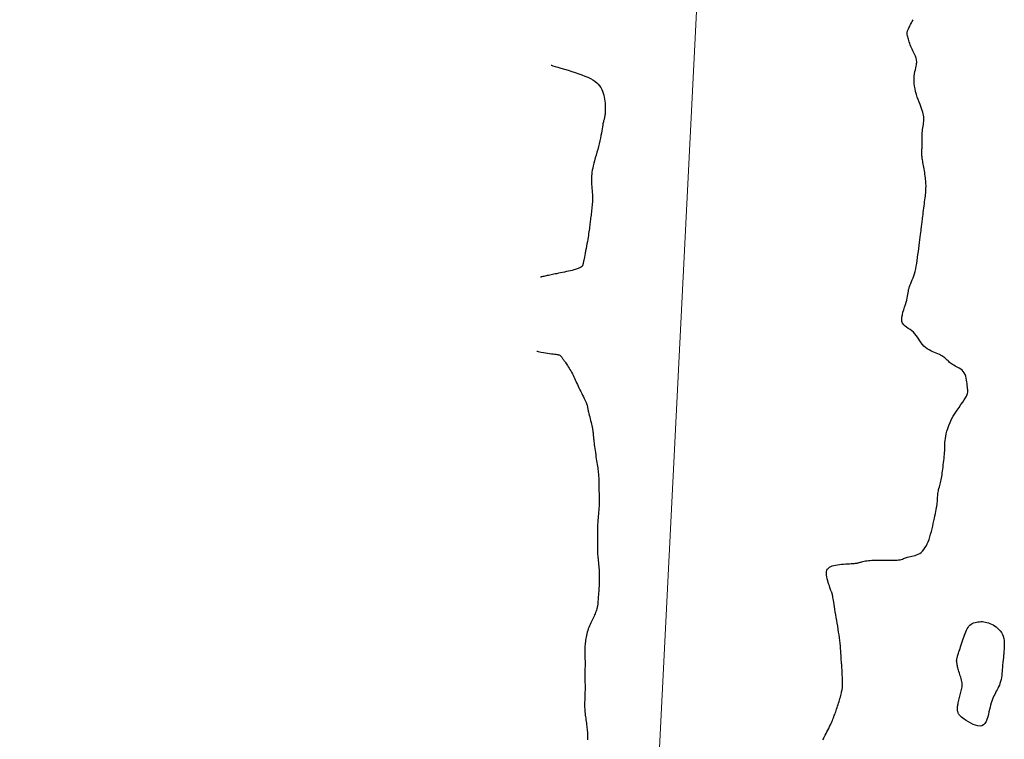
# Model space of a CAD drawing. Header units: millimetres. Extents: x 32690613 to 32693367, y 5343692 to 5344708.
# Tile 511 of 656: x 32692406 to 32692447, y 5344325 to 5344355. Entities that reach past the tile are written whole.
import ezdxf

# ---------------------------------------------------------------- set-up
doc = ezdxf.new("R2010")
doc.units = ezdxf.units.MM
doc.header["$LTSCALE"] = 20
doc.layers.get('0').update_dxf_attribs({"lineweight": 18})
doc.layers.get('Defpoints').update_dxf_attribs({"color": 11, "lineweight": 18})
doc.layers.add('02-DGM_HL_493.00', color=102, linetype='Continuous')
doc.layers.add('02-DGM_HL_493.50', color=112, linetype='Continuous')

# ---------------------------------------------------------------- blocks, each defined once
blk = doc.blocks.new('A$C78070446')
blk.add_line((4469733.773, 5343068.963), (4469667.482, 5342330.093))

msp = doc.modelspace()

# ---------------------------------------------------------------- linework, layer by layer
at = {"layer": '02-DGM_HL_493.00', "elevation": 493, "flags": 128}
for points in [[(32692439.667, 5344324.71), (32692439.688, 5344324.75), (32692439.711, 5344324.794), (32692439.737, 5344324.845), (32692439.767, 5344324.903), (32692439.8, 5344324.967), (32692439.835, 5344325.035), (32692439.872, 5344325.106), (32692439.908, 5344325.178), (32692439.944, 5344325.25), (32692439.978, 5344325.32), (32692440.009, 5344325.386), (32692440.037, 5344325.448), (32692440.062, 5344325.504), (32692440.085, 5344325.558), (32692440.105, 5344325.609), (32692440.124, 5344325.659), (32692440.142, 5344325.708), (32692440.16, 5344325.758), (32692440.179, 5344325.81), (32692440.198, 5344325.864), (32692440.218, 5344325.92), (32692440.238, 5344325.979), (32692440.259, 5344326.039), (32692440.28, 5344326.1), (32692440.3, 5344326.163), (32692440.32, 5344326.226), (32692440.339, 5344326.289), (32692440.358, 5344326.352), (32692440.376, 5344326.414), (32692440.392, 5344326.476), (32692440.407, 5344326.535), (32692440.421, 5344326.591), (32692440.434, 5344326.644), (32692440.445, 5344326.694), (32692440.455, 5344326.738), (32692440.463, 5344326.778), (32692440.469, 5344326.814), (32692440.474, 5344326.849), (32692440.478, 5344326.885), (32692440.48, 5344326.923), (32692440.481, 5344326.966), (32692440.482, 5344327.015), (32692440.481, 5344327.073), (32692440.48, 5344327.14), (32692440.478, 5344327.215), (32692440.475, 5344327.295), (32692440.472, 5344327.378), (32692440.469, 5344327.46), (32692440.465, 5344327.54), (32692440.461, 5344327.614), (32692440.458, 5344327.679), (32692440.454, 5344327.735), (32692440.45, 5344327.783), (32692440.446, 5344327.826), (32692440.442, 5344327.866), (32692440.438, 5344327.906), (32692440.435, 5344327.949), (32692440.431, 5344327.998), (32692440.427, 5344328.055), (32692440.423, 5344328.123), (32692440.419, 5344328.201), (32692440.414, 5344328.288), (32692440.408, 5344328.382), (32692440.401, 5344328.484), (32692440.392, 5344328.59), (32692440.382, 5344328.701), (32692440.369, 5344328.816), (32692440.355, 5344328.932), (32692440.338, 5344329.051), (32692440.32, 5344329.17), (32692440.301, 5344329.29), (32692440.281, 5344329.411), (32692440.261, 5344329.532), (32692440.24, 5344329.651), (32692440.22, 5344329.77), (32692440.201, 5344329.887), (32692440.182, 5344330.001), (32692440.165, 5344330.111), (32692440.148, 5344330.216), (32692440.133, 5344330.313), (32692440.119, 5344330.402), (32692440.106, 5344330.481), (32692440.095, 5344330.549), (32692440.086, 5344330.605), (32692440.077, 5344330.651), (32692440.07, 5344330.687), (32692440.064, 5344330.717), (32692440.058, 5344330.741), (32692440.052, 5344330.761), (32692440.046, 5344330.779), (32692440.039, 5344330.797), (32692440.032, 5344330.817), (32692440.023, 5344330.839), (32692440.014, 5344330.864), (32692440.002, 5344330.894), (32692439.989, 5344330.929), (32692439.974, 5344330.971), (32692439.956, 5344331.019), (32692439.936, 5344331.077), (32692439.914, 5344331.143), (32692439.89, 5344331.216), (32692439.867, 5344331.293), (32692439.846, 5344331.373), (32692439.83, 5344331.453), (32692439.818, 5344331.531), (32692439.814, 5344331.604), (32692439.819, 5344331.671), (32692439.835, 5344331.728), (32692439.86, 5344331.778), (32692439.895, 5344331.819), (32692439.939, 5344331.854), (32692439.991, 5344331.884), (32692440.051, 5344331.908), (32692440.118, 5344331.927), (32692440.192, 5344331.944), (32692440.272, 5344331.957), (32692440.356, 5344331.968), (32692440.442, 5344331.977), (32692440.528, 5344331.984), (32692440.612, 5344331.99), (32692440.693, 5344331.995), (32692440.768, 5344331.999), (32692440.835, 5344332.002), (32692440.892, 5344332.005), (32692440.942, 5344332.008), (32692440.984, 5344332.012), (32692441.022, 5344332.016), (32692441.055, 5344332.02), (32692441.085, 5344332.025), (32692441.114, 5344332.032), (32692441.144, 5344332.039), (32692441.175, 5344332.048), (32692441.208, 5344332.058), (32692441.245, 5344332.069), (32692441.284, 5344332.08), (32692441.328, 5344332.091), (32692441.376, 5344332.102), (32692441.43, 5344332.112), (32692441.489, 5344332.121), (32692441.554, 5344332.129), (32692441.625, 5344332.136), (32692441.701, 5344332.142), (32692441.781, 5344332.146), (32692441.866, 5344332.149), (32692441.953, 5344332.151), (32692442.043, 5344332.151), (32692442.135, 5344332.15), (32692442.227, 5344332.149), (32692442.32, 5344332.146), (32692442.412, 5344332.144), (32692442.501, 5344332.142), (32692442.586, 5344332.142), (32692442.667, 5344332.144), (32692442.741, 5344332.147), (32692442.807, 5344332.154), (32692442.865, 5344332.165), (32692442.916, 5344332.178), (32692442.962, 5344332.193), (32692443.005, 5344332.21), (32692443.046, 5344332.227), (32692443.088, 5344332.244), (32692443.132, 5344332.26), (32692443.18, 5344332.275), (32692443.234, 5344332.287), (32692443.293, 5344332.298), (32692443.355, 5344332.309), (32692443.42, 5344332.322), (32692443.485, 5344332.339), (32692443.551, 5344332.361), (32692443.616, 5344332.388), (32692443.679, 5344332.424), (32692443.738, 5344332.468), (32692443.794, 5344332.522), (32692443.846, 5344332.583), (32692443.896, 5344332.653), (32692443.942, 5344332.731), (32692443.986, 5344332.816), (32692444.027, 5344332.908), (32692444.065, 5344333.006), (32692444.1, 5344333.11), (32692444.133, 5344333.219), (32692444.164, 5344333.331), (32692444.192, 5344333.445), (32692444.219, 5344333.558), (32692444.244, 5344333.67), (32692444.267, 5344333.778), (32692444.289, 5344333.882), (32692444.309, 5344333.98), (32692444.328, 5344334.072), (32692444.346, 5344334.158), (32692444.361, 5344334.239), (32692444.375, 5344334.316), (32692444.388, 5344334.388), (32692444.398, 5344334.456), (32692444.406, 5344334.52), (32692444.412, 5344334.582), (32692444.416, 5344334.64), (32692444.419, 5344334.697), (32692444.422, 5344334.751), (32692444.425, 5344334.804), (32692444.429, 5344334.856), (32692444.435, 5344334.908), (32692444.442, 5344334.96), (32692444.452, 5344335.013), (32692444.464, 5344335.066), (32692444.478, 5344335.12), (32692444.493, 5344335.176), (32692444.509, 5344335.232), (32692444.524, 5344335.291), (32692444.54, 5344335.351), (32692444.555, 5344335.413), (32692444.568, 5344335.477), (32692444.581, 5344335.544), (32692444.593, 5344335.613), (32692444.604, 5344335.684), (32692444.614, 5344335.759), (32692444.625, 5344335.837), (32692444.635, 5344335.918), (32692444.646, 5344336.002), (32692444.657, 5344336.09), (32692444.668, 5344336.18), (32692444.679, 5344336.27), (32692444.69, 5344336.359), (32692444.699, 5344336.444), (32692444.707, 5344336.526), (32692444.713, 5344336.6), (32692444.717, 5344336.668), (32692444.718, 5344336.726), (32692444.718, 5344336.778), (32692444.717, 5344336.825), (32692444.717, 5344336.872), (32692444.717, 5344336.92), (32692444.718, 5344336.973), (32692444.723, 5344337.032), (32692444.73, 5344337.102), (32692444.742, 5344337.183), (32692444.759, 5344337.276), (32692444.781, 5344337.378), (32692444.809, 5344337.489), (32692444.845, 5344337.605), (32692444.888, 5344337.727), (32692444.94, 5344337.852), (32692445, 5344337.98), (32692445.07, 5344338.107), (32692445.147, 5344338.234), (32692445.227, 5344338.357), (32692445.308, 5344338.475), (32692445.386, 5344338.588), (32692445.46, 5344338.692), (32692445.525, 5344338.786), (32692445.579, 5344338.87), (32692445.619, 5344338.94), (32692445.646, 5344339.001), (32692445.664, 5344339.054), (32692445.672, 5344339.103), (32692445.674, 5344339.149), (32692445.671, 5344339.197), (32692445.665, 5344339.248), (32692445.657, 5344339.306), (32692445.65, 5344339.373), (32692445.643, 5344339.447), (32692445.634, 5344339.525), (32692445.623, 5344339.606), (32692445.607, 5344339.686), (32692445.586, 5344339.765), (32692445.56, 5344339.839), (32692445.525, 5344339.905), (32692445.482, 5344339.963), (32692445.433, 5344340.013), (32692445.378, 5344340.056), (32692445.32, 5344340.094), (32692445.261, 5344340.128), (32692445.201, 5344340.158), (32692445.144, 5344340.187), (32692445.09, 5344340.216), (32692445.042, 5344340.246), (32692444.998, 5344340.277), (32692444.958, 5344340.308), (32692444.921, 5344340.339), (32692444.887, 5344340.371), (32692444.853, 5344340.402), (32692444.821, 5344340.433), (32692444.788, 5344340.463), (32692444.755, 5344340.492), (32692444.72, 5344340.52), (32692444.682, 5344340.548), (32692444.641, 5344340.575), (32692444.597, 5344340.602), (32692444.548, 5344340.63), (32692444.493, 5344340.657), (32692444.433, 5344340.686), (32692444.366, 5344340.715), (32692444.294, 5344340.746), (32692444.219, 5344340.78), (32692444.143, 5344340.817), (32692444.066, 5344340.858), (32692443.991, 5344340.904), (32692443.92, 5344340.956), (32692443.854, 5344341.015), (32692443.795, 5344341.08), (32692443.74, 5344341.152), (32692443.689, 5344341.227), (32692443.64, 5344341.303), (32692443.59, 5344341.38), (32692443.538, 5344341.454), (32692443.482, 5344341.524), (32692443.421, 5344341.587), (32692443.353, 5344341.644), (32692443.28, 5344341.695), (32692443.207, 5344341.743), (32692443.137, 5344341.79), (32692443.072, 5344341.84), (32692443.016, 5344341.894), (32692442.973, 5344341.956), (32692442.945, 5344342.028), (32692442.935, 5344342.111), (32692442.941, 5344342.204), (32692442.96, 5344342.304), (32692442.987, 5344342.41), (32692443.021, 5344342.517), (32692443.056, 5344342.624), (32692443.091, 5344342.728), (32692443.122, 5344342.827), (32692443.146, 5344342.918), (32692443.164, 5344343.002), (32692443.178, 5344343.08), (32692443.189, 5344343.153), (32692443.199, 5344343.221), (32692443.21, 5344343.288), (32692443.222, 5344343.352), (32692443.238, 5344343.415), (32692443.259, 5344343.479), (32692443.284, 5344343.543), (32692443.312, 5344343.61), (32692443.342, 5344343.68), (32692443.374, 5344343.753), (32692443.406, 5344343.832), (32692443.436, 5344343.916), (32692443.465, 5344344.008), (32692443.491, 5344344.106), (32692443.515, 5344344.212), (32692443.536, 5344344.323), (32692443.556, 5344344.439), (32692443.574, 5344344.558), (32692443.591, 5344344.681), (32692443.608, 5344344.806), (32692443.624, 5344344.931), (32692443.64, 5344345.057), (32692443.655, 5344345.181), (32692443.671, 5344345.301), (32692443.685, 5344345.417), (32692443.699, 5344345.527), (32692443.712, 5344345.629), (32692443.724, 5344345.721), (32692443.734, 5344345.803), (32692443.743, 5344345.872), (32692443.751, 5344345.932), (32692443.757, 5344345.985), (32692443.763, 5344346.033), (32692443.769, 5344346.08), (32692443.775, 5344346.128), (32692443.782, 5344346.18), (32692443.789, 5344346.239), (32692443.798, 5344346.306), (32692443.807, 5344346.381), (32692443.818, 5344346.462), (32692443.829, 5344346.548), (32692443.84, 5344346.637), (32692443.851, 5344346.727), (32692443.863, 5344346.817), (32692443.874, 5344346.904), (32692443.885, 5344346.989), (32692443.895, 5344347.07), (32692443.904, 5344347.148), (32692443.913, 5344347.222), (32692443.92, 5344347.294), (32692443.927, 5344347.363), (32692443.932, 5344347.429), (32692443.937, 5344347.493), (32692443.939, 5344347.555), (32692443.941, 5344347.615), (32692443.941, 5344347.674), (32692443.939, 5344347.733), (32692443.936, 5344347.793), (32692443.931, 5344347.855), (32692443.925, 5344347.918), (32692443.917, 5344347.985), (32692443.908, 5344348.055), (32692443.897, 5344348.127), (32692443.886, 5344348.201), (32692443.873, 5344348.275), (32692443.861, 5344348.348), (32692443.848, 5344348.42), (32692443.836, 5344348.488), (32692443.824, 5344348.553), (32692443.813, 5344348.613), (32692443.803, 5344348.668), (32692443.794, 5344348.719), (32692443.787, 5344348.767), (32692443.78, 5344348.812), (32692443.775, 5344348.856), (32692443.771, 5344348.898), (32692443.769, 5344348.94), (32692443.768, 5344348.982), (32692443.768, 5344349.024), (32692443.769, 5344349.068), (32692443.771, 5344349.114), (32692443.773, 5344349.162), (32692443.775, 5344349.214), (32692443.777, 5344349.269), (32692443.777, 5344349.329), (32692443.778, 5344349.394), (32692443.777, 5344349.464), (32692443.777, 5344349.536), (32692443.777, 5344349.611), (32692443.778, 5344349.687), (32692443.78, 5344349.764), (32692443.784, 5344349.839), (32692443.79, 5344349.914), (32692443.799, 5344349.986), (32692443.81, 5344350.056), (32692443.821, 5344350.124), (32692443.832, 5344350.19), (32692443.841, 5344350.255), (32692443.849, 5344350.319), (32692443.853, 5344350.382), (32692443.853, 5344350.444), (32692443.848, 5344350.507), (32692443.838, 5344350.57), (32692443.824, 5344350.635), (32692443.805, 5344350.703), (32692443.782, 5344350.775), (32692443.755, 5344350.851), (32692443.725, 5344350.933), (32692443.692, 5344351.022), (32692443.655, 5344351.118), (32692443.618, 5344351.22), (32692443.581, 5344351.328), (32692443.545, 5344351.438), (32692443.512, 5344351.551), (32692443.485, 5344351.665), (32692443.463, 5344351.777), (32692443.449, 5344351.888), (32692443.444, 5344351.995), (32692443.447, 5344352.098), (32692443.455, 5344352.197), (32692443.468, 5344352.29), (32692443.484, 5344352.378), (32692443.501, 5344352.459), (32692443.518, 5344352.533), (32692443.533, 5344352.6), (32692443.544, 5344352.66), (32692443.552, 5344352.712), (32692443.556, 5344352.76), (32692443.556, 5344352.804), (32692443.552, 5344352.847), (32692443.545, 5344352.888), (32692443.533, 5344352.93), (32692443.518, 5344352.975), (32692443.499, 5344353.023), (32692443.476, 5344353.074), (32692443.451, 5344353.128), (32692443.424, 5344353.185), (32692443.396, 5344353.243), (32692443.367, 5344353.303), (32692443.339, 5344353.364), (32692443.313, 5344353.426), (32692443.288, 5344353.487), (32692443.265, 5344353.548), (32692443.244, 5344353.607), (32692443.225, 5344353.664), (32692443.209, 5344353.718), (32692443.195, 5344353.769), (32692443.183, 5344353.815), (32692443.173, 5344353.856), (32692443.166, 5344353.891), (32692443.161, 5344353.921), (32692443.158, 5344353.947), (32692443.157, 5344353.97), (32692443.159, 5344353.991), (32692443.162, 5344354.01), (32692443.166, 5344354.03), (32692443.172, 5344354.05), (32692443.18, 5344354.072), (32692443.19, 5344354.097), (32692443.202, 5344354.125), (32692443.216, 5344354.156), (32692443.233, 5344354.192), (32692443.253, 5344354.233), (32692443.277, 5344354.28), (32692443.305, 5344354.333), (32692443.336, 5344354.393), (32692443.371, 5344354.459), (32692443.403, 5344354.522)], [(32692428.402, 5344352.646), (32692428.423, 5344352.64), (32692428.481, 5344352.623), (32692428.569, 5344352.597), (32692428.683, 5344352.563), (32692428.815, 5344352.523), (32692428.959, 5344352.479), (32692429.11, 5344352.433), (32692429.261, 5344352.385), (32692429.408, 5344352.338), (32692429.548, 5344352.291), (32692429.682, 5344352.243), (32692429.807, 5344352.194), (32692429.924, 5344352.144), (32692430.032, 5344352.092), (32692430.13, 5344352.038), (32692430.217, 5344351.98), (32692430.294, 5344351.919), (32692430.36, 5344351.854), (32692430.416, 5344351.787), (32692430.464, 5344351.716), (32692430.505, 5344351.642), (32692430.538, 5344351.566), (32692430.566, 5344351.487), (32692430.588, 5344351.406), (32692430.606, 5344351.323), (32692430.621, 5344351.239), (32692430.632, 5344351.155), (32692430.64, 5344351.072), (32692430.645, 5344350.992), (32692430.648, 5344350.915), (32692430.649, 5344350.844), (32692430.649, 5344350.778), (32692430.647, 5344350.718), (32692430.644, 5344350.666), (32692430.64, 5344350.619), (32692430.636, 5344350.577), (32692430.63, 5344350.539), (32692430.624, 5344350.506), (32692430.618, 5344350.476), (32692430.612, 5344350.448), (32692430.605, 5344350.422), (32692430.598, 5344350.396), (32692430.591, 5344350.369), (32692430.583, 5344350.339), (32692430.575, 5344350.305), (32692430.566, 5344350.264), (32692430.556, 5344350.216), (32692430.545, 5344350.158), (32692430.534, 5344350.09), (32692430.521, 5344350.011), (32692430.507, 5344349.924), (32692430.491, 5344349.83), (32692430.473, 5344349.728), (32692430.452, 5344349.621), (32692430.429, 5344349.509), (32692430.402, 5344349.393), (32692430.372, 5344349.276), (32692430.34, 5344349.156), (32692430.306, 5344349.037), (32692430.272, 5344348.919), (32692430.238, 5344348.803), (32692430.206, 5344348.691), (32692430.177, 5344348.584), (32692430.151, 5344348.482), (32692430.129, 5344348.387), (32692430.111, 5344348.299), (32692430.098, 5344348.216), (32692430.087, 5344348.139), (32692430.08, 5344348.066), (32692430.075, 5344347.997), (32692430.073, 5344347.931), (32692430.073, 5344347.867), (32692430.075, 5344347.806), (32692430.078, 5344347.746), (32692430.082, 5344347.687), (32692430.087, 5344347.63), (32692430.093, 5344347.574), (32692430.098, 5344347.52), (32692430.104, 5344347.466), (32692430.109, 5344347.413), (32692430.114, 5344347.361), (32692430.117, 5344347.308), (32692430.12, 5344347.256), (32692430.122, 5344347.203), (32692430.122, 5344347.148), (32692430.122, 5344347.092), (32692430.12, 5344347.033), (32692430.117, 5344346.972), (32692430.113, 5344346.908), (32692430.107, 5344346.841), (32692430.1, 5344346.773), (32692430.093, 5344346.704), (32692430.085, 5344346.634), (32692430.076, 5344346.565), (32692430.068, 5344346.497), (32692430.06, 5344346.431), (32692430.052, 5344346.368), (32692430.044, 5344346.307), (32692430.036, 5344346.247), (32692430.029, 5344346.188), (32692430.021, 5344346.129), (32692430.014, 5344346.07), (32692430.006, 5344346.01), (32692429.998, 5344345.948), (32692429.99, 5344345.884), (32692429.981, 5344345.817), (32692429.972, 5344345.747), (32692429.962, 5344345.675), (32692429.951, 5344345.598), (32692429.939, 5344345.518), (32692429.925, 5344345.433), (32692429.909, 5344345.343), (32692429.892, 5344345.249), (32692429.874, 5344345.152), (32692429.855, 5344345.054), (32692429.836, 5344344.958), (32692429.817, 5344344.865), (32692429.8, 5344344.779), (32692429.784, 5344344.7), (32692429.77, 5344344.631), (32692429.758, 5344344.574), (32692429.749, 5344344.527), (32692429.742, 5344344.49), (32692429.736, 5344344.461), (32692429.732, 5344344.439), (32692429.729, 5344344.422), (32692429.726, 5344344.408), (32692429.724, 5344344.396), (32692429.721, 5344344.386), (32692429.718, 5344344.376), (32692429.715, 5344344.366), (32692429.711, 5344344.358), (32692429.707, 5344344.349), (32692429.703, 5344344.342), (32692429.699, 5344344.334), (32692429.693, 5344344.327), (32692429.688, 5344344.32), (32692429.681, 5344344.313), (32692429.674, 5344344.306), (32692429.665, 5344344.298), (32692429.656, 5344344.291), (32692429.644, 5344344.283), (32692429.631, 5344344.275), (32692429.616, 5344344.266), (32692429.599, 5344344.256), (32692429.579, 5344344.246), (32692429.554, 5344344.235), (32692429.525, 5344344.223), (32692429.49, 5344344.21), (32692429.449, 5344344.196), (32692429.4, 5344344.181), (32692429.343, 5344344.166), (32692429.276, 5344344.149), (32692429.203, 5344344.131), (32692429.124, 5344344.113), (32692429.041, 5344344.095), (32692428.957, 5344344.077), (32692428.873, 5344344.059), (32692428.792, 5344344.042), (32692428.714, 5344344.026), (32692428.643, 5344344.011), (32692428.577, 5344343.998), (32692428.515, 5344343.985), (32692428.457, 5344343.973), (32692428.402, 5344343.962), (32692428.35, 5344343.951), (32692428.298, 5344343.94), (32692428.247, 5344343.929), (32692428.196, 5344343.919), (32692428.146, 5344343.909), (32692428.099, 5344343.899), (32692428.057, 5344343.89), (32692428.021, 5344343.883), (32692427.993, 5344343.877), (32692427.975, 5344343.873), (32692427.968, 5344343.872)], [(32692427.816, 5344340.8), (32692427.831, 5344340.797), (32692427.869, 5344340.789), (32692427.928, 5344340.778), (32692428.001, 5344340.763), (32692428.084, 5344340.748), (32692428.172, 5344340.732), (32692428.26, 5344340.717), (32692428.344, 5344340.704), (32692428.419, 5344340.694), (32692428.485, 5344340.686), (32692428.543, 5344340.68), (32692428.595, 5344340.675), (32692428.639, 5344340.669), (32692428.678, 5344340.663), (32692428.713, 5344340.654), (32692428.743, 5344340.643), (32692428.769, 5344340.629), (32692428.793, 5344340.611), (32692428.814, 5344340.592), (32692428.833, 5344340.57), (32692428.85, 5344340.548), (32692428.866, 5344340.526), (32692428.88, 5344340.503), (32692428.894, 5344340.482), (32692428.907, 5344340.463), (32692428.92, 5344340.444), (32692428.934, 5344340.425), (32692428.949, 5344340.405), (32692428.965, 5344340.382), (32692428.984, 5344340.357), (32692429.005, 5344340.327), (32692429.029, 5344340.293), (32692429.056, 5344340.253), (32692429.087, 5344340.208), (32692429.119, 5344340.158), (32692429.153, 5344340.104), (32692429.187, 5344340.048), (32692429.222, 5344339.989), (32692429.256, 5344339.929), (32692429.288, 5344339.868), (32692429.319, 5344339.806), (32692429.348, 5344339.745), (32692429.376, 5344339.682), (32692429.404, 5344339.619), (32692429.433, 5344339.554), (32692429.462, 5344339.487), (32692429.493, 5344339.419), (32692429.525, 5344339.349), (32692429.561, 5344339.276), (32692429.598, 5344339.202), (32692429.636, 5344339.127), (32692429.674, 5344339.053), (32692429.711, 5344338.981), (32692429.746, 5344338.912), (32692429.778, 5344338.846), (32692429.807, 5344338.786), (32692429.832, 5344338.731), (32692429.852, 5344338.682), (32692429.869, 5344338.638), (32692429.883, 5344338.599), (32692429.894, 5344338.564), (32692429.902, 5344338.534), (32692429.908, 5344338.508), (32692429.913, 5344338.486), (32692429.917, 5344338.467), (32692429.92, 5344338.449), (32692429.924, 5344338.431), (32692429.927, 5344338.411), (32692429.932, 5344338.387), (32692429.938, 5344338.357), (32692429.947, 5344338.32), (32692429.958, 5344338.274), (32692429.972, 5344338.217), (32692429.988, 5344338.152), (32692430.006, 5344338.08), (32692430.025, 5344338.005), (32692430.045, 5344337.929), (32692430.063, 5344337.853), (32692430.08, 5344337.782), (32692430.096, 5344337.716), (32692430.108, 5344337.658), (32692430.118, 5344337.607), (32692430.126, 5344337.563), (32692430.132, 5344337.523), (32692430.137, 5344337.488), (32692430.14, 5344337.456), (32692430.143, 5344337.425), (32692430.146, 5344337.396), (32692430.149, 5344337.365), (32692430.151, 5344337.334), (32692430.154, 5344337.3), (32692430.158, 5344337.264), (32692430.162, 5344337.223), (32692430.167, 5344337.177), (32692430.173, 5344337.126), (32692430.18, 5344337.067), (32692430.188, 5344337.001), (32692430.197, 5344336.929), (32692430.207, 5344336.851), (32692430.218, 5344336.769), (32692430.229, 5344336.685), (32692430.241, 5344336.599), (32692430.253, 5344336.513), (32692430.266, 5344336.428), (32692430.279, 5344336.345), (32692430.291, 5344336.265), (32692430.304, 5344336.187), (32692430.316, 5344336.112), (32692430.327, 5344336.04), (32692430.337, 5344335.97), (32692430.347, 5344335.903), (32692430.355, 5344335.84), (32692430.362, 5344335.779), (32692430.367, 5344335.721), (32692430.372, 5344335.665), (32692430.375, 5344335.611), (32692430.378, 5344335.559), (32692430.38, 5344335.509), (32692430.382, 5344335.459), (32692430.383, 5344335.41), (32692430.384, 5344335.361), (32692430.384, 5344335.311), (32692430.385, 5344335.261), (32692430.385, 5344335.21), (32692430.386, 5344335.157), (32692430.387, 5344335.102), (32692430.388, 5344335.045), (32692430.389, 5344334.984), (32692430.391, 5344334.92), (32692430.393, 5344334.852), (32692430.394, 5344334.781), (32692430.395, 5344334.708), (32692430.396, 5344334.631), (32692430.396, 5344334.552), (32692430.394, 5344334.471), (32692430.391, 5344334.388), (32692430.387, 5344334.303), (32692430.381, 5344334.218), (32692430.374, 5344334.132), (32692430.367, 5344334.049), (32692430.36, 5344333.968), (32692430.353, 5344333.891), (32692430.347, 5344333.819), (32692430.341, 5344333.753), (32692430.338, 5344333.693), (32692430.335, 5344333.639), (32692430.333, 5344333.588), (32692430.333, 5344333.539), (32692430.333, 5344333.49), (32692430.333, 5344333.439), (32692430.333, 5344333.383), (32692430.334, 5344333.322), (32692430.334, 5344333.254), (32692430.334, 5344333.18), (32692430.334, 5344333.102), (32692430.333, 5344333.023), (32692430.333, 5344332.944), (32692430.332, 5344332.867), (32692430.331, 5344332.795), (32692430.33, 5344332.728), (32692430.329, 5344332.67), (32692430.328, 5344332.617), (32692430.328, 5344332.569), (32692430.328, 5344332.523), (32692430.328, 5344332.477), (32692430.33, 5344332.43), (32692430.333, 5344332.379), (32692430.337, 5344332.323), (32692430.343, 5344332.259), (32692430.35, 5344332.191), (32692430.357, 5344332.118), (32692430.365, 5344332.043), (32692430.374, 5344331.968), (32692430.381, 5344331.894), (32692430.388, 5344331.823), (32692430.394, 5344331.758), (32692430.398, 5344331.699), (32692430.401, 5344331.646), (32692430.403, 5344331.598), (32692430.404, 5344331.555), (32692430.404, 5344331.515), (32692430.404, 5344331.478), (32692430.403, 5344331.443), (32692430.403, 5344331.41), (32692430.402, 5344331.377), (32692430.402, 5344331.343), (32692430.401, 5344331.308), (32692430.4, 5344331.27), (32692430.399, 5344331.228), (32692430.397, 5344331.182), (32692430.395, 5344331.13), (32692430.391, 5344331.071), (32692430.387, 5344331.004), (32692430.382, 5344330.932), (32692430.377, 5344330.857), (32692430.371, 5344330.78), (32692430.365, 5344330.704), (32692430.36, 5344330.631), (32692430.355, 5344330.562), (32692430.351, 5344330.501), (32692430.348, 5344330.449), (32692430.345, 5344330.404), (32692430.342, 5344330.366), (32692430.339, 5344330.331), (32692430.336, 5344330.3), (32692430.331, 5344330.269), (32692430.325, 5344330.237), (32692430.318, 5344330.203), (32692430.308, 5344330.165), (32692430.296, 5344330.123), (32692430.283, 5344330.078), (32692430.267, 5344330.03), (32692430.249, 5344329.98), (32692430.229, 5344329.928), (32692430.207, 5344329.875), (32692430.184, 5344329.822), (32692430.158, 5344329.768), (32692430.131, 5344329.713), (32692430.104, 5344329.658), (32692430.075, 5344329.602), (32692430.047, 5344329.544), (32692430.02, 5344329.485), (32692429.993, 5344329.425), (32692429.968, 5344329.362), (32692429.944, 5344329.298), (32692429.923, 5344329.232), (32692429.903, 5344329.165), (32692429.886, 5344329.097), (32692429.87, 5344329.03), (32692429.856, 5344328.963), (32692429.844, 5344328.897), (32692429.834, 5344328.833), (32692429.825, 5344328.771), (32692429.818, 5344328.711), (32692429.813, 5344328.652), (32692429.809, 5344328.594), (32692429.806, 5344328.537), (32692429.805, 5344328.479), (32692429.804, 5344328.42), (32692429.804, 5344328.361), (32692429.805, 5344328.299), (32692429.806, 5344328.237), (32692429.807, 5344328.173), (32692429.808, 5344328.109), (32692429.81, 5344328.045), (32692429.811, 5344327.98), (32692429.812, 5344327.916), (32692429.812, 5344327.853), (32692429.812, 5344327.791), (32692429.811, 5344327.73), (32692429.81, 5344327.67), (32692429.809, 5344327.61), (32692429.807, 5344327.551), (32692429.806, 5344327.491), (32692429.805, 5344327.432), (32692429.805, 5344327.372), (32692429.805, 5344327.312), (32692429.806, 5344327.251), (32692429.807, 5344327.189), (32692429.808, 5344327.127), (32692429.809, 5344327.065), (32692429.811, 5344327.003), (32692429.811, 5344326.941), (32692429.812, 5344326.878), (32692429.811, 5344326.816), (32692429.811, 5344326.753), (32692429.809, 5344326.691), (32692429.808, 5344326.629), (32692429.806, 5344326.568), (32692429.804, 5344326.508), (32692429.802, 5344326.448), (32692429.8, 5344326.389), (32692429.797, 5344326.332), (32692429.795, 5344326.275), (32692429.794, 5344326.218), (32692429.793, 5344326.161), (32692429.793, 5344326.104), (32692429.795, 5344326.046), (32692429.797, 5344325.986), (32692429.801, 5344325.925), (32692429.807, 5344325.861), (32692429.814, 5344325.796), (32692429.822, 5344325.73), (32692429.831, 5344325.663), (32692429.841, 5344325.596), (32692429.85, 5344325.528), (32692429.86, 5344325.462), (32692429.869, 5344325.396), (32692429.877, 5344325.332), (32692429.885, 5344325.269), (32692429.892, 5344325.207), (32692429.898, 5344325.146), (32692429.904, 5344325.085), (32692429.908, 5344325.024), (32692429.912, 5344324.962), (32692429.915, 5344324.9), (32692429.917, 5344324.837), (32692429.918, 5344324.773), (32692429.918, 5344324.708)]]:
    msp.add_lwpolyline(points, dxfattribs=at)
at = {"layer": '02-DGM_HL_493.50', "elevation": 493.5, "flags": 128}
msp.add_lwpolyline([(32692445.528, 5344325.554), (32692445.463, 5344325.604), (32692445.41, 5344325.649), (32692445.368, 5344325.689), (32692445.335, 5344325.725), (32692445.311, 5344325.758), (32692445.292, 5344325.788), (32692445.279, 5344325.814), (32692445.269, 5344325.838), (32692445.26, 5344325.861), (32692445.254, 5344325.881), (32692445.249, 5344325.9), (32692445.245, 5344325.917), (32692445.242, 5344325.933), (32692445.241, 5344325.949), (32692445.24, 5344325.964), (32692445.239, 5344325.978), (32692445.24, 5344325.993), (32692445.24, 5344326.008), (32692445.242, 5344326.025), (32692445.244, 5344326.043), (32692445.247, 5344326.065), (32692445.251, 5344326.09), (32692445.256, 5344326.12), (32692445.262, 5344326.155), (32692445.269, 5344326.196), (32692445.278, 5344326.241), (32692445.288, 5344326.291), (32692445.298, 5344326.344), (32692445.311, 5344326.399), (32692445.324, 5344326.456), (32692445.338, 5344326.513), (32692445.354, 5344326.57), (32692445.37, 5344326.626), (32692445.387, 5344326.68), (32692445.403, 5344326.734), (32692445.418, 5344326.788), (32692445.431, 5344326.841), (32692445.44, 5344326.895), (32692445.446, 5344326.95), (32692445.446, 5344327.005), (32692445.441, 5344327.062), (32692445.432, 5344327.12), (32692445.418, 5344327.179), (32692445.401, 5344327.238), (32692445.383, 5344327.297), (32692445.363, 5344327.356), (32692445.343, 5344327.414), (32692445.324, 5344327.471), (32692445.307, 5344327.528), (32692445.291, 5344327.583), (32692445.276, 5344327.635), (32692445.264, 5344327.685), (32692445.252, 5344327.731), (32692445.243, 5344327.774), (32692445.235, 5344327.813), (32692445.228, 5344327.846), (32692445.222, 5344327.875), (32692445.218, 5344327.898), (32692445.215, 5344327.918), (32692445.213, 5344327.935), (32692445.212, 5344327.948), (32692445.211, 5344327.96), (32692445.211, 5344327.97), (32692445.211, 5344327.979), (32692445.211, 5344327.988), (32692445.212, 5344327.997), (32692445.213, 5344328.007), (32692445.214, 5344328.018), (32692445.215, 5344328.03), (32692445.218, 5344328.043), (32692445.221, 5344328.058), (32692445.224, 5344328.074), (32692445.229, 5344328.094), (32692445.235, 5344328.116), (32692445.242, 5344328.142), (32692445.25, 5344328.173), (32692445.261, 5344328.208), (32692445.274, 5344328.25), (32692445.289, 5344328.298), (32692445.307, 5344328.353), (32692445.328, 5344328.416), (32692445.351, 5344328.485), (32692445.376, 5344328.559), (32692445.403, 5344328.637), (32692445.43, 5344328.718), (32692445.458, 5344328.8), (32692445.486, 5344328.881), (32692445.514, 5344328.96), (32692445.54, 5344329.037), (32692445.567, 5344329.11), (32692445.594, 5344329.18), (32692445.622, 5344329.244), (32692445.652, 5344329.305), (32692445.685, 5344329.36), (32692445.721, 5344329.409), (32692445.763, 5344329.453), (32692445.809, 5344329.49), (32692445.859, 5344329.521), (32692445.914, 5344329.547), (32692445.971, 5344329.567), (32692446.031, 5344329.582), (32692446.093, 5344329.592), (32692446.155, 5344329.598), (32692446.218, 5344329.6), (32692446.28, 5344329.599), (32692446.342, 5344329.593), (32692446.404, 5344329.583), (32692446.466, 5344329.569), (32692446.529, 5344329.55), (32692446.591, 5344329.526), (32692446.654, 5344329.498), (32692446.718, 5344329.464), (32692446.782, 5344329.425), (32692446.845, 5344329.381), (32692446.907, 5344329.331), (32692446.965, 5344329.275), (32692447.019, 5344329.214), (32692447.067, 5344329.146), (32692447.108, 5344329.072), (32692447.14, 5344328.992), (32692447.163, 5344328.906), (32692447.177, 5344328.816), (32692447.184, 5344328.724), (32692447.185, 5344328.632), (32692447.183, 5344328.542), (32692447.177, 5344328.458), (32692447.171, 5344328.381), (32692447.164, 5344328.312), (32692447.159, 5344328.255), (32692447.155, 5344328.208), (32692447.152, 5344328.169), (32692447.15, 5344328.137), (32692447.149, 5344328.111), (32692447.148, 5344328.088), (32692447.146, 5344328.067), (32692447.144, 5344328.048), (32692447.142, 5344328.027), (32692447.138, 5344328.005), (32692447.135, 5344327.98), (32692447.13, 5344327.95), (32692447.126, 5344327.915), (32692447.121, 5344327.874), (32692447.116, 5344327.824), (32692447.111, 5344327.766), (32692447.107, 5344327.699), (32692447.101, 5344327.624), (32692447.095, 5344327.542), (32692447.087, 5344327.457), (32692447.077, 5344327.37), (32692447.065, 5344327.282), (32692447.049, 5344327.197), (32692447.03, 5344327.116), (32692447.006, 5344327.04), (32692446.98, 5344326.968), (32692446.95, 5344326.901), (32692446.919, 5344326.837), (32692446.886, 5344326.775), (32692446.852, 5344326.713), (32692446.819, 5344326.651), (32692446.786, 5344326.588), (32692446.755, 5344326.523), (32692446.725, 5344326.456), (32692446.697, 5344326.385), (32692446.67, 5344326.31), (32692446.644, 5344326.23), (32692446.619, 5344326.146), (32692446.595, 5344326.056), (32692446.571, 5344325.96), (32692446.548, 5344325.859), (32692446.525, 5344325.754), (32692446.498, 5344325.651), (32692446.466, 5344325.552), (32692446.429, 5344325.463), (32692446.383, 5344325.387), (32692446.327, 5344325.328), (32692446.259, 5344325.29), (32692446.179, 5344325.275), (32692446.089, 5344325.282), (32692445.992, 5344325.306), (32692445.892, 5344325.343), (32692445.792, 5344325.391), (32692445.696, 5344325.444), (32692445.607, 5344325.5)], close=True, dxfattribs=at)

# ---------------------------------------------------------------- block references
at = {"layer": 'Defpoints', "rotation": 2.237485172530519}
msp.add_blockref('A$C78070446', (28434719.524, -168960.664), dxfattribs=at)

doc.saveas('drawing.dxf')
